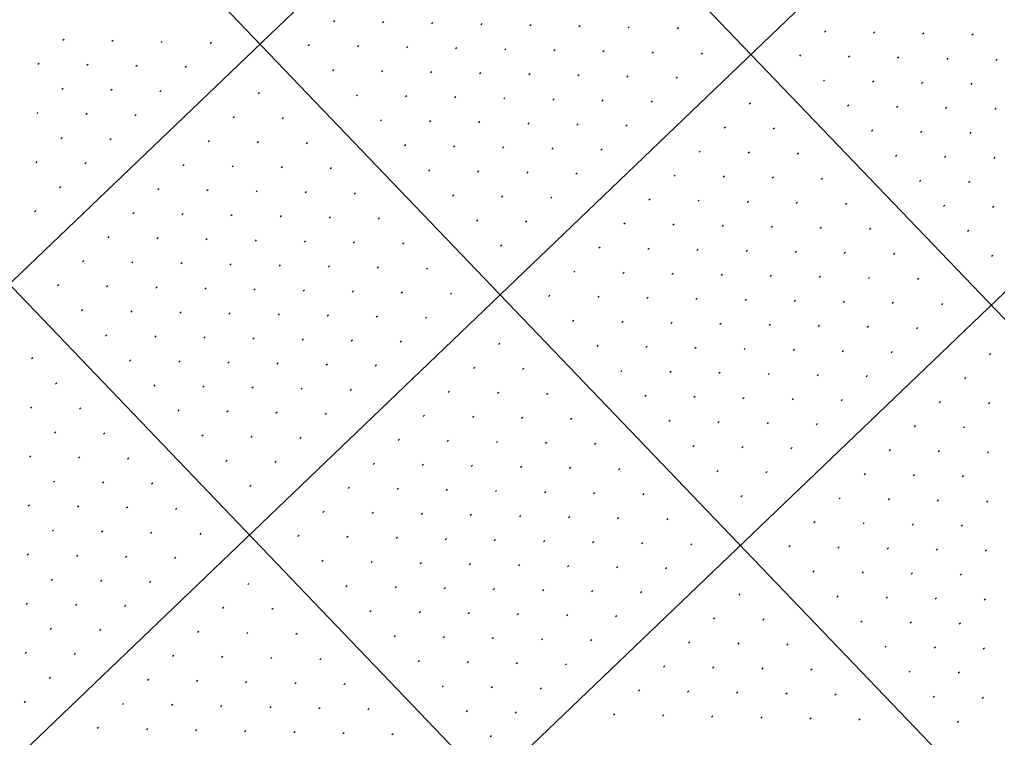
# Model space of a CAD drawing. Extents: x 2148987 to 2151117, y 142806 to 144993.
# Drawn here: x 2149729.5 to 2149870.3, y 144038 to 144141.4 of the extents above; entities that cross this region are included whole.
import ezdxf

# ---------------------------------------------------------------- set-up
doc = ezdxf.new("R2010")
doc.units = 0
doc.layers.add('PR_PIER_PH3', color=7, linetype='Continuous')
doc.layers.add('SHT_Profile_Grid_Minor', color=7, linetype='Continuous')

msp = doc.modelspace()

# ---------------------------------------------------------------- linework, layer by layer
at = {"layer": 'PR_PIER_PH3'}
for p, q in [((2150296.56, 144648.16), (2149159.43, 143558.42)), ((2150331.16, 144612.07), (2149194.02, 143522.32)), ((2150365.75, 144575.97), (2149228.62, 143486.22)), ((2149731, 144244.68), (2150076.96, 143883.69)), ((2149694.9, 144210.09), (2149989.02, 143903.18)), ((2149658.8, 144175.49), (2149952.92, 143868.59))]:
    msp.add_line(p, q, dxfattribs=at)
at = {"layer": 'SHT_Profile_Grid_Minor'}
for p, q in [((2149774.86, 144141.28), (2149774.68, 144141.11)), ((2149781.93, 144141.13), (2149781.75, 144140.96)), ((2149789, 144140.98), (2149788.82, 144140.81)), ((2149796.07, 144140.83), (2149795.89, 144140.66)), ((2149803.14, 144140.68), (2149802.96, 144140.51)), ((2149810.21, 144140.53), (2149810.03, 144140.36)), ((2149817.28, 144140.38), (2149817.1, 144140.21)), ((2149824.35, 144140.23), (2149824.17, 144140.06)), ((2149735.91, 144138.57), (2149735.73, 144138.4)), ((2149742.98, 144138.42), (2149742.8, 144138.25)), ((2149845.56, 144139.78), (2149845.38, 144139.6)), ((2149852.63, 144139.63), (2149852.45, 144139.45)), ((2149859.7, 144139.48), (2149859.52, 144139.3)), ((2149866.77, 144139.33), (2149866.59, 144139.15)), ((2149750.05, 144138.27), (2149749.87, 144138.1)), ((2149757.12, 144138.12), (2149756.93, 144137.95)), ((2149771.25, 144137.82), (2149771.07, 144137.65)), ((2149778.32, 144137.67), (2149778.14, 144137.5)), ((2149785.39, 144137.52), (2149785.21, 144137.35)), ((2149792.46, 144137.37), (2149792.28, 144137.2)), ((2149799.53, 144137.22), (2149799.35, 144137.05)), ((2149806.6, 144137.07), (2149806.42, 144136.9)), ((2149813.67, 144136.92), (2149813.49, 144136.75)), ((2149820.74, 144136.77), (2149820.56, 144136.6)), ((2149827.81, 144136.62), (2149827.63, 144136.45)), ((2149841.95, 144136.32), (2149841.77, 144136.14)), ((2149849.02, 144136.17), (2149848.84, 144135.99)), ((2149856.09, 144136.02), (2149855.91, 144135.84)), ((2149863.16, 144135.87), (2149862.98, 144135.69)), ((2149870.23, 144135.72), (2149870.05, 144135.54)), ((2149732.3, 144135.11), (2149732.12, 144134.94)), ((2149739.37, 144134.96), (2149739.19, 144134.79)), ((2149746.44, 144134.81), (2149746.26, 144134.64)), ((2149753.51, 144134.66), (2149753.32, 144134.49)), ((2149774.71, 144134.21), (2149774.53, 144134.04)), ((2149781.78, 144134.06), (2149781.6, 144133.89)), ((2149788.85, 144133.91), (2149788.67, 144133.74)), ((2149795.92, 144133.76), (2149795.74, 144133.59)), ((2149802.99, 144133.61), (2149802.81, 144133.44)), ((2149810.06, 144133.46), (2149809.88, 144133.29)), ((2149817.13, 144133.31), (2149816.95, 144133.14)), ((2149824.2, 144133.16), (2149824.02, 144132.99)), ((2149735.76, 144131.5), (2149735.58, 144131.33)), ((2149742.83, 144131.35), (2149742.65, 144131.18)), ((2149845.41, 144132.71), (2149845.23, 144132.53)), ((2149852.48, 144132.56), (2149852.3, 144132.38)), ((2149859.55, 144132.41), (2149859.37, 144132.23)), ((2149866.62, 144132.26), (2149866.44, 144132.08)), ((2149749.9, 144131.2), (2149749.71, 144131.03)), ((2149764.03, 144130.9), (2149763.85, 144130.73)), ((2149778.17, 144130.6), (2149777.99, 144130.43)), ((2149785.24, 144130.45), (2149785.06, 144130.28)), ((2149792.31, 144130.3), (2149792.13, 144130.13)), ((2149799.38, 144130.15), (2149799.2, 144129.98)), ((2149806.45, 144130), (2149806.27, 144129.83)), ((2149813.52, 144129.85), (2149813.34, 144129.68)), ((2149820.59, 144129.7), (2149820.41, 144129.53)), ((2149834.73, 144129.4), (2149834.55, 144129.23)), ((2149848.87, 144129.1), (2149848.69, 144128.93)), ((2149855.94, 144128.95), (2149855.76, 144128.77)), ((2149863.01, 144128.8), (2149862.83, 144128.62)), ((2149870.08, 144128.65), (2149869.9, 144128.47)), ((2149732.15, 144128.05), (2149731.97, 144127.87)), ((2149739.22, 144127.9), (2149739.04, 144127.72)), ((2149746.29, 144127.74), (2149746.1, 144127.57)), ((2149760.42, 144127.44), (2149760.24, 144127.27)), ((2149767.49, 144127.29), (2149767.31, 144127.12)), ((2149781.63, 144126.99), (2149781.45, 144126.82)), ((2149788.7, 144126.84), (2149788.52, 144126.67)), ((2149795.77, 144126.69), (2149795.59, 144126.52)), ((2149802.84, 144126.54), (2149802.66, 144126.37)), ((2149809.91, 144126.39), (2149809.73, 144126.22)), ((2149816.98, 144126.24), (2149816.8, 144126.07)), ((2149831.12, 144125.94), (2149830.94, 144125.77)), ((2149838.19, 144125.79), (2149838.01, 144125.62)), ((2149735.61, 144124.44), (2149735.43, 144124.26)), ((2149852.33, 144125.49), (2149852.15, 144125.32)), ((2149859.4, 144125.34), (2149859.22, 144125.16)), ((2149866.47, 144125.19), (2149866.29, 144125.01)), ((2149742.68, 144124.29), (2149742.49, 144124.11)), ((2149756.81, 144123.98), (2149756.63, 144123.81)), ((2149763.88, 144123.83), (2149763.7, 144123.66)), ((2149770.95, 144123.68), (2149770.77, 144123.51)), ((2149785.09, 144123.38), (2149784.91, 144123.21)), ((2149792.16, 144123.23), (2149791.98, 144123.06)), ((2149799.23, 144123.08), (2149799.05, 144122.91)), ((2149806.3, 144122.93), (2149806.12, 144122.76)), ((2149813.37, 144122.78), (2149813.19, 144122.61)), ((2149827.51, 144122.48), (2149827.33, 144122.31)), ((2149834.58, 144122.33), (2149834.4, 144122.16)), ((2149841.65, 144122.18), (2149841.47, 144122.01)), ((2149855.79, 144121.88), (2149855.61, 144121.71)), ((2149862.86, 144121.73), (2149862.68, 144121.55)), ((2149869.93, 144121.58), (2149869.75, 144121.4)), ((2149732, 144120.98), (2149731.82, 144120.8)), ((2149739.07, 144120.83), (2149738.88, 144120.65)), ((2149753.2, 144120.52), (2149753.02, 144120.35)), ((2149760.27, 144120.37), (2149760.09, 144120.2)), ((2149767.34, 144120.22), (2149767.16, 144120.05)), ((2149774.41, 144120.07), (2149774.23, 144119.9)), ((2149788.55, 144119.77), (2149788.37, 144119.6)), ((2149795.62, 144119.62), (2149795.44, 144119.45)), ((2149802.69, 144119.47), (2149802.51, 144119.3)), ((2149809.76, 144119.32), (2149809.58, 144119.15)), ((2149823.9, 144119.02), (2149823.72, 144118.85)), ((2149830.97, 144118.87), (2149830.79, 144118.7)), ((2149838.04, 144118.72), (2149837.86, 144118.55)), ((2149735.46, 144117.37), (2149735.27, 144117.19)), ((2149845.11, 144118.57), (2149844.93, 144118.4)), ((2149859.25, 144118.27), (2149859.07, 144118.1)), ((2149866.32, 144118.12), (2149866.14, 144117.94)), ((2149749.59, 144117.07), (2149749.41, 144116.89)), ((2149756.66, 144116.91), (2149756.48, 144116.74)), ((2149763.73, 144116.76), (2149763.55, 144116.59)), ((2149770.8, 144116.61), (2149770.62, 144116.44)), ((2149777.87, 144116.46), (2149777.69, 144116.29)), ((2149792.01, 144116.16), (2149791.83, 144115.99)), ((2149799.08, 144116.01), (2149798.9, 144115.84)), ((2149806.15, 144115.86), (2149805.97, 144115.69)), ((2149820.29, 144115.56), (2149820.11, 144115.39)), ((2149827.36, 144115.41), (2149827.18, 144115.24)), ((2149834.43, 144115.26), (2149834.25, 144115.09)), ((2149841.5, 144115.11), (2149841.32, 144114.94)), ((2149848.57, 144114.96), (2149848.39, 144114.79)), ((2149862.71, 144114.66), (2149862.53, 144114.49)), ((2149869.78, 144114.51), (2149869.59, 144114.33)), ((2149731.85, 144113.91), (2149731.66, 144113.73)), ((2149745.98, 144113.61), (2149745.8, 144113.43)), ((2149753.05, 144113.46), (2149752.87, 144113.28)), ((2149760.12, 144113.3), (2149759.94, 144113.13)), ((2149767.19, 144113.15), (2149767.01, 144112.98)), ((2149774.26, 144113), (2149774.08, 144112.83)), ((2149781.33, 144112.85), (2149781.15, 144112.68)), ((2149795.47, 144112.55), (2149795.29, 144112.38)), ((2149802.54, 144112.4), (2149802.36, 144112.23)), ((2149816.68, 144112.1), (2149816.5, 144111.93)), ((2149823.75, 144111.95), (2149823.57, 144111.78)), ((2149830.82, 144111.8), (2149830.64, 144111.63)), ((2149837.89, 144111.65), (2149837.71, 144111.48)), ((2149844.96, 144111.5), (2149844.78, 144111.33)), ((2149852.03, 144111.35), (2149851.85, 144111.18)), ((2149866.17, 144111.05), (2149865.98, 144110.88)), ((2149742.37, 144110.15), (2149742.19, 144109.97)), ((2149749.44, 144110), (2149749.26, 144109.82)), ((2149756.51, 144109.85), (2149756.33, 144109.67)), ((2149763.58, 144109.69), (2149763.4, 144109.52)), ((2149770.65, 144109.54), (2149770.47, 144109.37)), ((2149777.72, 144109.39), (2149777.54, 144109.22)), ((2149784.79, 144109.24), (2149784.61, 144109.07)), ((2149798.93, 144108.94), (2149798.75, 144108.77)), ((2149813.07, 144108.64), (2149812.89, 144108.47)), ((2149820.14, 144108.49), (2149819.96, 144108.32)), ((2149827.21, 144108.34), (2149827.03, 144108.17)), ((2149834.28, 144108.19), (2149834.1, 144108.02)), ((2149841.35, 144108.04), (2149841.17, 144107.87)), ((2149848.42, 144107.89), (2149848.24, 144107.72)), ((2149855.49, 144107.74), (2149855.31, 144107.57)), ((2149869.62, 144107.44), (2149869.44, 144107.27)), ((2149738.76, 144106.69), (2149738.58, 144106.51)), ((2149745.83, 144106.54), (2149745.65, 144106.36)), ((2149752.9, 144106.39), (2149752.72, 144106.21)), ((2149759.97, 144106.24), (2149759.79, 144106.06)), ((2149767.04, 144106.08), (2149766.86, 144105.91)), ((2149774.11, 144105.93), (2149773.93, 144105.76)), ((2149781.18, 144105.78), (2149781, 144105.61)), ((2149788.25, 144105.63), (2149788.07, 144105.46)), ((2149809.46, 144105.18), (2149809.28, 144105.01)), ((2149816.53, 144105.03), (2149816.35, 144104.86)), ((2149823.6, 144104.88), (2149823.42, 144104.71)), ((2149830.67, 144104.73), (2149830.49, 144104.56)), ((2149735.15, 144103.23), (2149734.97, 144103.05)), ((2149837.74, 144104.58), (2149837.56, 144104.41)), ((2149844.81, 144104.43), (2149844.63, 144104.26)), ((2149851.88, 144104.28), (2149851.7, 144104.11)), ((2149858.95, 144104.13), (2149858.76, 144103.96)), ((2149742.22, 144103.08), (2149742.04, 144102.9)), ((2149749.29, 144102.93), (2149749.11, 144102.75)), ((2149756.36, 144102.78), (2149756.18, 144102.6)), ((2149763.43, 144102.63), (2149763.25, 144102.45)), ((2149770.5, 144102.47), (2149770.32, 144102.3)), ((2149777.57, 144102.32), (2149777.39, 144102.15)), ((2149784.64, 144102.17), (2149784.46, 144102)), ((2149791.71, 144102.02), (2149791.53, 144101.85)), ((2149805.85, 144101.72), (2149805.67, 144101.55)), ((2149812.92, 144101.57), (2149812.74, 144101.4)), ((2149819.99, 144101.42), (2149819.81, 144101.25)), ((2149827.06, 144101.27), (2149826.88, 144101.1)), ((2149834.13, 144101.12), (2149833.95, 144100.95)), ((2149841.2, 144100.97), (2149841.02, 144100.8)), ((2149848.27, 144100.82), (2149848.09, 144100.65)), ((2149855.34, 144100.67), (2149855.15, 144100.5)), ((2149862.4, 144100.52), (2149862.22, 144100.35)), ((2149738.61, 144099.62), (2149738.43, 144099.44)), ((2149745.68, 144099.47), (2149745.5, 144099.29)), ((2149752.75, 144099.32), (2149752.57, 144099.14)), ((2149759.82, 144099.17), (2149759.64, 144098.99)), ((2149766.89, 144099.02), (2149766.71, 144098.84)), ((2149773.96, 144098.86), (2149773.78, 144098.69)), ((2149781.03, 144098.71), (2149780.85, 144098.54)), ((2149788.1, 144098.56), (2149787.92, 144098.39)), ((2149809.31, 144098.11), (2149809.13, 144097.94)), ((2149816.38, 144097.96), (2149816.2, 144097.79)), ((2149823.45, 144097.81), (2149823.27, 144097.64)), ((2149830.52, 144097.66), (2149830.34, 144097.49)), ((2149837.59, 144097.51), (2149837.41, 144097.34)), ((2149844.66, 144097.36), (2149844.48, 144097.19)), ((2149851.73, 144097.21), (2149851.54, 144097.04)), ((2149858.79, 144097.06), (2149858.61, 144096.89)), ((2149742.07, 144096.01), (2149741.89, 144095.83)), ((2149749.14, 144095.86), (2149748.96, 144095.68)), ((2149756.21, 144095.71), (2149756.03, 144095.53)), ((2149763.28, 144095.56), (2149763.1, 144095.38)), ((2149770.35, 144095.41), (2149770.17, 144095.23)), ((2149777.42, 144095.26), (2149777.24, 144095.08)), ((2149784.49, 144095.1), (2149784.31, 144094.93)), ((2149798.63, 144094.8), (2149798.45, 144094.63)), ((2149812.77, 144094.5), (2149812.59, 144094.33)), ((2149819.84, 144094.35), (2149819.66, 144094.18)), ((2149826.91, 144094.2), (2149826.73, 144094.03)), ((2149833.98, 144094.05), (2149833.8, 144093.88)), ((2149841.05, 144093.9), (2149840.87, 144093.73)), ((2149848.12, 144093.75), (2149847.94, 144093.58)), ((2149855.18, 144093.6), (2149855, 144093.43)), ((2149731.39, 144092.7), (2149731.21, 144092.53)), ((2149745.53, 144092.4), (2149745.35, 144092.22)), ((2149752.6, 144092.25), (2149752.42, 144092.07)), ((2149759.67, 144092.1), (2149759.49, 144091.92)), ((2149766.74, 144091.95), (2149766.56, 144091.77)), ((2149869.32, 144093.3), (2149869.14, 144093.13)), ((2149773.81, 144091.8), (2149773.63, 144091.62)), ((2149780.88, 144091.65), (2149780.7, 144091.47)), ((2149795.02, 144091.34), (2149794.84, 144091.17)), ((2149802.09, 144091.19), (2149801.91, 144091.02)), ((2149816.23, 144090.89), (2149816.05, 144090.72)), ((2149823.3, 144090.74), (2149823.12, 144090.57)), ((2149830.37, 144090.59), (2149830.19, 144090.42)), ((2149837.44, 144090.44), (2149837.26, 144090.27)), ((2149844.51, 144090.29), (2149844.33, 144090.12)), ((2149851.58, 144090.14), (2149851.39, 144089.97)), ((2149865.71, 144089.84), (2149865.53, 144089.67)), ((2149734.85, 144089.09), (2149734.67, 144088.92)), ((2149748.99, 144088.79), (2149748.81, 144088.61)), ((2149756.06, 144088.64), (2149755.88, 144088.46)), ((2149763.13, 144088.49), (2149762.95, 144088.31)), ((2149770.2, 144088.34), (2149770.02, 144088.16)), ((2149777.27, 144088.19), (2149777.09, 144088.01)), ((2149791.41, 144087.88), (2149791.23, 144087.71)), ((2149798.48, 144087.73), (2149798.3, 144087.56)), ((2149805.55, 144087.58), (2149805.37, 144087.41)), ((2149819.69, 144087.28), (2149819.51, 144087.11)), ((2149826.76, 144087.13), (2149826.58, 144086.96)), ((2149833.83, 144086.98), (2149833.65, 144086.81)), ((2149840.9, 144086.83), (2149840.72, 144086.66)), ((2149847.97, 144086.68), (2149847.78, 144086.51)), ((2149862.1, 144086.38), (2149861.92, 144086.21)), ((2149731.24, 144085.63), (2149731.06, 144085.46)), ((2149738.31, 144085.48), (2149738.13, 144085.31)), ((2149752.45, 144085.18), (2149752.27, 144085)), ((2149759.52, 144085.03), (2149759.34, 144084.85)), ((2149869.17, 144086.23), (2149868.99, 144086.06)), ((2149766.59, 144084.88), (2149766.41, 144084.7)), ((2149773.66, 144084.73), (2149773.48, 144084.55)), ((2149787.8, 144084.43), (2149787.62, 144084.25)), ((2149794.87, 144084.27), (2149794.69, 144084.1)), ((2149801.94, 144084.12), (2149801.76, 144083.95)), ((2149809.01, 144083.97), (2149808.83, 144083.8)), ((2149823.15, 144083.67), (2149822.97, 144083.5)), ((2149830.22, 144083.52), (2149830.04, 144083.35)), ((2149837.29, 144083.37), (2149837.11, 144083.2)), ((2149844.36, 144083.22), (2149844.17, 144083.05)), ((2149858.49, 144082.92), (2149858.31, 144082.75)), ((2149865.56, 144082.77), (2149865.38, 144082.6)), ((2149734.7, 144082.02), (2149734.52, 144081.85)), ((2149741.77, 144081.87), (2149741.59, 144081.7)), ((2149755.91, 144081.57), (2149755.73, 144081.39)), ((2149762.98, 144081.42), (2149762.8, 144081.24)), ((2149770.05, 144081.27), (2149769.87, 144081.09)), ((2149784.19, 144080.97), (2149784.01, 144080.79)), ((2149791.26, 144080.82), (2149791.08, 144080.64)), ((2149798.33, 144080.66), (2149798.15, 144080.49)), ((2149805.4, 144080.51), (2149805.22, 144080.34)), ((2149812.47, 144080.36), (2149812.29, 144080.19)), ((2149826.61, 144080.06), (2149826.43, 144079.89)), ((2149833.68, 144079.91), (2149833.5, 144079.74)), ((2149840.75, 144079.76), (2149840.56, 144079.59)), ((2149854.88, 144079.46), (2149854.7, 144079.29)), ((2149861.95, 144079.31), (2149861.77, 144079.14)), ((2149731.09, 144078.56), (2149730.91, 144078.39)), ((2149738.16, 144078.41), (2149737.98, 144078.24)), ((2149745.23, 144078.26), (2149745.05, 144078.09)), ((2149759.37, 144077.96), (2149759.19, 144077.78)), ((2149869.02, 144079.16), (2149868.84, 144078.99)), ((2149766.44, 144077.81), (2149766.26, 144077.63)), ((2149780.58, 144077.51), (2149780.4, 144077.33)), ((2149787.65, 144077.36), (2149787.47, 144077.18)), ((2149794.72, 144077.21), (2149794.54, 144077.03)), ((2149801.79, 144077.05), (2149801.61, 144076.88)), ((2149808.86, 144076.9), (2149808.68, 144076.73)), ((2149815.93, 144076.75), (2149815.75, 144076.58)), ((2149830.07, 144076.45), (2149829.89, 144076.28)), ((2149837.14, 144076.3), (2149836.95, 144076.13)), ((2149851.27, 144076), (2149851.09, 144075.83)), ((2149858.34, 144075.85), (2149858.16, 144075.68)), ((2149865.41, 144075.7), (2149865.23, 144075.53)), ((2149734.55, 144074.95), (2149734.37, 144074.78)), ((2149741.62, 144074.8), (2149741.44, 144074.63)), ((2149748.69, 144074.65), (2149748.51, 144074.48)), ((2149762.83, 144074.35), (2149762.65, 144074.17)), ((2149776.97, 144074.05), (2149776.79, 144073.87)), ((2149784.04, 144073.9), (2149783.86, 144073.72)), ((2149791.11, 144073.75), (2149790.93, 144073.57)), ((2149798.18, 144073.6), (2149798, 144073.42)), ((2149805.25, 144073.44), (2149805.07, 144073.27)), ((2149812.32, 144073.29), (2149812.14, 144073.12)), ((2149819.39, 144073.14), (2149819.21, 144072.97)), ((2149833.53, 144072.84), (2149833.34, 144072.67)), ((2149847.66, 144072.54), (2149847.48, 144072.37)), ((2149854.73, 144072.39), (2149854.55, 144072.22)), ((2149861.8, 144072.24), (2149861.62, 144072.07)), ((2149730.94, 144071.49), (2149730.76, 144071.32)), ((2149738.01, 144071.34), (2149737.83, 144071.17)), ((2149745.08, 144071.19), (2149744.9, 144071.02)), ((2149752.15, 144071.04), (2149751.97, 144070.87)), ((2149868.87, 144072.09), (2149868.69, 144071.92)), ((2149773.36, 144070.59), (2149773.18, 144070.41)), ((2149780.43, 144070.44), (2149780.25, 144070.26)), ((2149787.5, 144070.29), (2149787.32, 144070.11)), ((2149794.57, 144070.14), (2149794.39, 144069.96)), ((2149801.64, 144069.99), (2149801.46, 144069.81)), ((2149808.71, 144069.83), (2149808.53, 144069.66)), ((2149815.78, 144069.68), (2149815.6, 144069.51)), ((2149822.85, 144069.53), (2149822.67, 144069.36)), ((2149844.05, 144069.08), (2149843.87, 144068.91)), ((2149851.12, 144068.93), (2149850.94, 144068.76)), ((2149858.19, 144068.78), (2149858.01, 144068.61)), ((2149865.26, 144068.63), (2149865.08, 144068.46)), ((2149734.4, 144067.88), (2149734.22, 144067.71)), ((2149741.47, 144067.73), (2149741.29, 144067.56)), ((2149748.54, 144067.58), (2149748.36, 144067.41)), ((2149755.61, 144067.43), (2149755.43, 144067.26)), ((2149769.75, 144067.13), (2149769.57, 144066.95)), ((2149776.82, 144066.98), (2149776.64, 144066.8)), ((2149783.89, 144066.83), (2149783.71, 144066.65)), ((2149790.96, 144066.68), (2149790.78, 144066.5)), ((2149798.03, 144066.53), (2149797.85, 144066.35)), ((2149805.1, 144066.38), (2149804.92, 144066.2)), ((2149812.17, 144066.22), (2149811.99, 144066.05)), ((2149819.24, 144066.07), (2149819.06, 144065.9)), ((2149826.31, 144065.92), (2149826.12, 144065.75)), ((2149840.44, 144065.62), (2149840.26, 144065.45)), ((2149847.51, 144065.47), (2149847.33, 144065.3)), ((2149854.58, 144065.32), (2149854.4, 144065.15)), ((2149861.65, 144065.17), (2149861.47, 144065)), ((2149730.79, 144064.42), (2149730.61, 144064.25)), ((2149737.86, 144064.27), (2149737.68, 144064.1)), ((2149744.93, 144064.12), (2149744.75, 144063.95)), ((2149752, 144063.97), (2149751.82, 144063.8)), ((2149868.72, 144065.02), (2149868.54, 144064.85)), ((2149773.21, 144063.52), (2149773.03, 144063.34)), ((2149780.28, 144063.37), (2149780.1, 144063.19)), ((2149787.35, 144063.22), (2149787.17, 144063.04)), ((2149794.42, 144063.07), (2149794.24, 144062.89)), ((2149801.49, 144062.92), (2149801.31, 144062.74)), ((2149808.56, 144062.77), (2149808.38, 144062.59)), ((2149815.63, 144062.62), (2149815.45, 144062.44)), ((2149822.7, 144062.46), (2149822.51, 144062.29)), ((2149843.9, 144062.01), (2149843.72, 144061.84)), ((2149850.97, 144061.86), (2149850.79, 144061.69)), ((2149858.04, 144061.71), (2149857.86, 144061.54)), ((2149865.11, 144061.56), (2149864.93, 144061.39)), ((2149734.25, 144060.81), (2149734.07, 144060.64)), ((2149741.32, 144060.66), (2149741.14, 144060.49)), ((2149748.39, 144060.51), (2149748.21, 144060.34)), ((2149762.53, 144060.21), (2149762.35, 144060.04)), ((2149776.67, 144059.91), (2149776.49, 144059.73)), ((2149783.74, 144059.76), (2149783.56, 144059.58)), ((2149790.81, 144059.61), (2149790.63, 144059.43)), ((2149797.88, 144059.46), (2149797.7, 144059.28)), ((2149804.95, 144059.31), (2149804.77, 144059.13)), ((2149812.02, 144059.16), (2149811.84, 144058.98)), ((2149819.09, 144059.01), (2149818.9, 144058.83)), ((2149833.22, 144058.7), (2149833.04, 144058.53)), ((2149847.36, 144058.4), (2149847.18, 144058.23)), ((2149854.43, 144058.25), (2149854.25, 144058.08)), ((2149730.64, 144057.35), (2149730.46, 144057.18)), ((2149737.71, 144057.2), (2149737.53, 144057.03)), ((2149744.78, 144057.05), (2149744.6, 144056.88)), ((2149758.92, 144056.75), (2149758.74, 144056.58)), ((2149861.5, 144058.1), (2149861.32, 144057.93)), ((2149868.57, 144057.95), (2149868.39, 144057.78)), ((2149765.99, 144056.6), (2149765.81, 144056.43)), ((2149780.13, 144056.3), (2149779.95, 144056.12)), ((2149787.2, 144056.15), (2149787.02, 144055.97)), ((2149794.27, 144056), (2149794.09, 144055.82)), ((2149801.34, 144055.85), (2149801.16, 144055.67)), ((2149808.41, 144055.7), (2149808.23, 144055.52)), ((2149815.48, 144055.55), (2149815.29, 144055.37)), ((2149829.61, 144055.24), (2149829.43, 144055.07)), ((2149836.68, 144055.09), (2149836.5, 144054.92)), ((2149850.82, 144054.79), (2149850.64, 144054.62)), ((2149857.89, 144054.64), (2149857.71, 144054.47)), ((2149864.96, 144054.49), (2149864.78, 144054.32)), ((2149734.1, 144053.74), (2149733.92, 144053.57)), ((2149741.17, 144053.59), (2149740.99, 144053.42)), ((2149755.31, 144053.29), (2149755.13, 144053.12)), ((2149762.38, 144053.14), (2149762.2, 144052.97)), ((2149769.45, 144052.99), (2149769.27, 144052.82)), ((2149783.59, 144052.69), (2149783.41, 144052.51)), ((2149790.66, 144052.54), (2149790.48, 144052.36)), ((2149797.73, 144052.39), (2149797.55, 144052.21)), ((2149804.8, 144052.24), (2149804.62, 144052.06)), ((2149811.87, 144052.09), (2149811.69, 144051.91)), ((2149826, 144051.79), (2149825.82, 144051.61)), ((2149833.07, 144051.63), (2149832.89, 144051.46)), ((2149840.14, 144051.48), (2149839.96, 144051.31)), ((2149854.28, 144051.18), (2149854.1, 144051.01)), ((2149730.49, 144050.28), (2149730.31, 144050.11)), ((2149737.56, 144050.13), (2149737.38, 144049.96)), ((2149751.7, 144049.83), (2149751.52, 144049.66)), ((2149861.35, 144051.03), (2149861.17, 144050.86)), ((2149868.42, 144050.88), (2149868.24, 144050.71)), ((2149758.77, 144049.68), (2149758.59, 144049.51)), ((2149765.84, 144049.53), (2149765.66, 144049.36)), ((2149772.91, 144049.38), (2149772.73, 144049.21)), ((2149787.05, 144049.08), (2149786.87, 144048.9)), ((2149794.12, 144048.93), (2149793.94, 144048.75)), ((2149801.19, 144048.78), (2149801.01, 144048.6)), ((2149808.26, 144048.63), (2149808.08, 144048.45)), ((2149822.39, 144048.33), (2149822.21, 144048.15)), ((2149829.46, 144048.18), (2149829.28, 144048)), ((2149836.53, 144048.02), (2149836.35, 144047.85)), ((2149843.6, 144047.87), (2149843.42, 144047.7)), ((2149857.74, 144047.57), (2149857.56, 144047.4)), ((2149864.81, 144047.42), (2149864.63, 144047.25)), ((2149733.95, 144046.67), (2149733.77, 144046.5)), ((2149748.09, 144046.37), (2149747.91, 144046.2)), ((2149755.16, 144046.22), (2149754.98, 144046.05)), ((2149762.23, 144046.07), (2149762.05, 144045.9)), ((2149769.3, 144045.92), (2149769.12, 144045.75)), ((2149776.37, 144045.77), (2149776.19, 144045.6)), ((2149790.51, 144045.47), (2149790.33, 144045.29)), ((2149797.58, 144045.32), (2149797.4, 144045.14)), ((2149804.65, 144045.17), (2149804.47, 144044.99)), ((2149818.78, 144044.87), (2149818.6, 144044.69)), ((2149825.85, 144044.72), (2149825.67, 144044.54)), ((2149832.92, 144044.57), (2149832.74, 144044.39)), ((2149839.99, 144044.41), (2149839.81, 144044.24)), ((2149847.06, 144044.26), (2149846.88, 144044.09)), ((2149730.34, 144043.21), (2149730.16, 144043.04)), ((2149744.48, 144042.91), (2149744.3, 144042.74)), ((2149751.55, 144042.76), (2149751.37, 144042.59)), ((2149861.2, 144043.96), (2149861.02, 144043.79)), ((2149868.27, 144043.81), (2149868.09, 144043.64)), ((2149758.62, 144042.61), (2149758.44, 144042.44)), ((2149765.69, 144042.46), (2149765.51, 144042.29)), ((2149772.76, 144042.31), (2149772.58, 144042.14)), ((2149779.83, 144042.16), (2149779.65, 144041.99)), ((2149793.97, 144041.86), (2149793.79, 144041.68)), ((2149801.04, 144041.71), (2149800.86, 144041.53)), ((2149815.17, 144041.41), (2149814.99, 144041.23)), ((2149822.24, 144041.26), (2149822.06, 144041.08)), ((2149829.31, 144041.11), (2149829.13, 144040.93)), ((2149836.38, 144040.96), (2149836.2, 144040.78)), ((2149843.45, 144040.8), (2149843.27, 144040.63)), ((2149850.52, 144040.65), (2149850.34, 144040.48)), ((2149864.66, 144040.35), (2149864.48, 144040.18)), ((2149740.87, 144039.45), (2149740.69, 144039.28)), ((2149747.94, 144039.3), (2149747.76, 144039.13)), ((2149755.01, 144039.15), (2149754.83, 144038.98)), ((2149762.08, 144039), (2149761.9, 144038.83)), ((2149769.15, 144038.85), (2149768.97, 144038.68)), ((2149776.22, 144038.7), (2149776.04, 144038.53)), ((2149783.29, 144038.55), (2149783.11, 144038.38)), ((2149797.43, 144038.25), (2149797.25, 144038.08))]:
    msp.add_line(p, q, dxfattribs=at)

doc.saveas('drawing.dxf')
